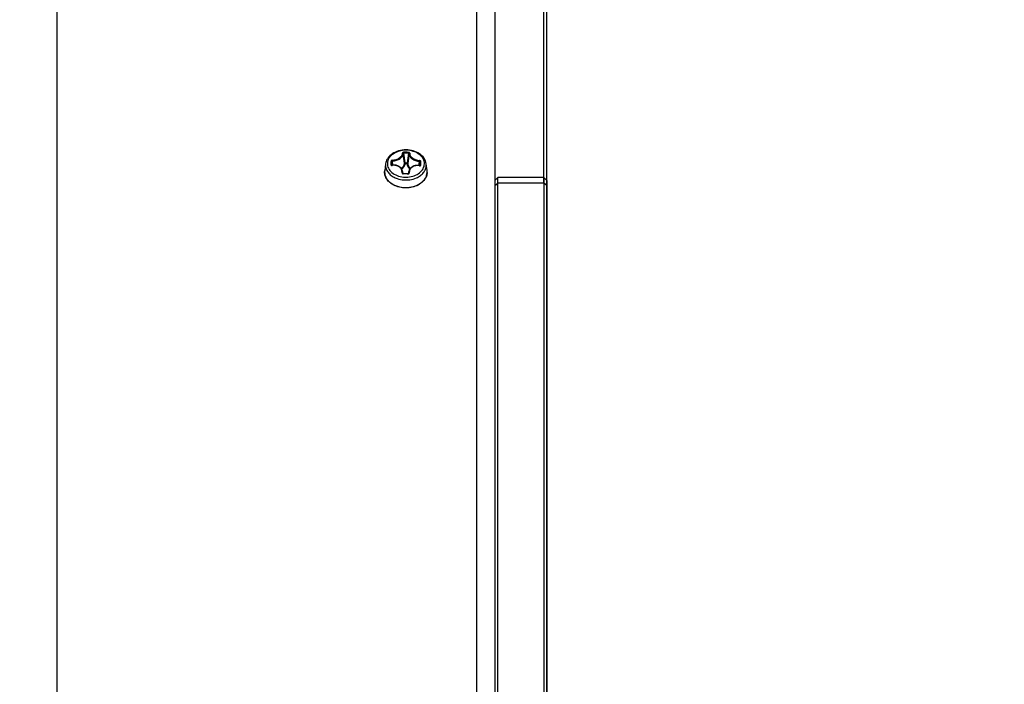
# Model space of a CAD drawing. Header units: millimetres. Extents: x 0 to 420, y 0 to 297.
# Tile 302 of 514: x 268 to 284, y 233 to 244. Entities that reach past the tile are written whole.
import ezdxf

# ---------------------------------------------------------------- set-up
doc = ezdxf.new("R2010")
doc.units = ezdxf.units.MM
doc.header["$LTSCALE"] = 23.1
doc.layers.get('0').update_dxf_attribs({"linetype": 'CONTINUOUS'})
doc.layers.add('DIM_PILOTEES', color=7, linetype='CONTINUOUS')
doc.styles.get("Standard").update_dxf_attribs({"font": 'txt', "width": 0.7})
doc.dimstyles.new('DIMSTYLE_1', dxfattribs={"dimtxt": 2.5, "dimasz": 3.5, "dimexe": 2, "dimexo": 0, "dimtad": 1, "dimdec": 0, "dimlfac": 10, "dimdsep": 46, "dimtxsty": 'Standard', "dimblk": '_FILLED', "dimblk1": '_FILLED', "dimblk2": '_FILLED', "dimcen": 0.09, "dimazin": 2, "dimtp": 1.2, "dimtm": 1.2, "dimtfac": 1, "dimtdec": 0, "dimtofl": 0, "dimtmove": 0, "dimatfit": 3, "dimldrblk": '_FILLED', "dimfxl": 0, "dimtolj": 1, "dimarcsym": 0})
doc.dimstyles.new('DIMSTYLE_3', dxfattribs={"dimtxt": 2.5, "dimasz": 3.5, "dimexe": 2, "dimexo": 0, "dimtad": 1, "dimdec": 0, "dimlfac": 10, "dimdsep": 46, "dimtxsty": 'Standard', "dimblk": '_FILLED', "dimblk1": '_FILLED', "dimblk2": '_FILLED', "dimcen": 0.09, "dimazin": 2, "dimtp": 0.3, "dimtm": 0.3, "dimtfac": 1, "dimtdec": 0, "dimtofl": 0, "dimtmove": 0, "dimatfit": 3, "dimldrblk": '_FILLED', "dimfxl": 0, "dimtolj": 1, "dimarcsym": 0})
doc.dimstyles.new('DIMSTYLE_4', dxfattribs={"dimtxt": 2.5, "dimasz": 3.5, "dimexe": 2, "dimexo": 0, "dimtad": 1, "dimdec": 0, "dimlfac": 10, "dimdsep": 46, "dimtxsty": 'Standard', "dimblk": '_FILLED', "dimblk1": '_FILLED', "dimblk2": '_FILLED', "dimcen": 0.09, "dimazin": 2, "dimtp": 0.8, "dimtm": 0.8, "dimtfac": 1, "dimtdec": 0, "dimtofl": 0, "dimtmove": 0, "dimatfit": 3, "dimldrblk": '_FILLED', "dimfxl": 0, "dimtolj": 1, "dimarcsym": 0})

# ---------------------------------------------------------------- blocks, each defined once
blk = doc.blocks.new('_FILLED')
at = {"color": 0, "linetype": 'ByBlock'}
blk.add_solid([(0, 0), (-1, 0.1429), (-1, -0.1429)], dxfattribs=at)
blk = doc.blocks.new('*D1')
at = {"layer": 'DIM_PILOTEES', "color": 2, "linetype": 'Continuous'}
for p, q in [((273.915, 254.209), (213.22, 254.209)), ((215.22, 254.209), (215.22, 191.828)), ((215.22, 129.447), (215.22, 191.828)), ((273.941, 129.447), (213.22, 129.447))]:
    blk.add_line(p, q, dxfattribs=at)
at = {"layer": 'DIM_PILOTEES', "color": 2, "linetype": 'Continuous', "xscale": 3.5, "yscale": 3.5, "zscale": 3.5}
for p, rotation in [((215.22, 254.209), 90), ((215.22, 129.447), 270)]:
    blk.add_blockref('_FILLED', p, dxfattribs=dict(at, rotation=rotation))
at = {"layer": 'DIM_PILOTEES', "color": 2, "linetype": 'Continuous', "insert": (212.095, 191.664), "char_height": 2.5, "width": 10.98214, "attachment_point": 2, "rotation": 90, "line_spacing_factor": 0.9}
blk.add_mtext('{\\ftxt;\\W0.0001;\\H0.0001;\\~}{\\ftxt;\\W2.9285714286;\\H2.5; }{\\ftxt;\\W0.0001;\\H0.0001;\\~}', dxfattribs=at)
blk = doc.blocks.new('*D3')
at = {"layer": 'DIM_PILOTEES', "color": 2, "linetype": 'Continuous'}
for p, q in [((268.247, 226.496), (268.247, 267.862)), ((276.271, 203.143), (276.271, 267.862)), ((268.247, 265.862), (257.526, 265.862)), ((257.526, 265.862), (272.259, 265.862)), ((283.771, 265.862), (272.259, 265.862)), ((276.271, 265.862), (283.771, 265.862))]:
    blk.add_line(p, q, dxfattribs=at)
at = {"layer": 'DIM_PILOTEES', "color": 2, "linetype": 'Continuous', "xscale": 3.5, "yscale": 3.5, "zscale": 3.5}
blk.add_blockref('_FILLED', (268.247, 265.862), dxfattribs=at)
at = {"layer": 'DIM_PILOTEES', "color": 2, "linetype": 'Continuous', "xscale": 3.5, "yscale": 3.5, "zscale": 3.5, "rotation": 180}
blk.add_blockref('_FILLED', (276.271, 265.862), dxfattribs=at)
at = {"layer": 'DIM_PILOTEES', "color": 2, "linetype": 'Continuous', "insert": (261.455, 268.987), "char_height": 2.5, "width": 5.89286, "attachment_point": 3, "line_spacing_factor": 0.9}
blk.add_mtext('{\\ftxt;\\W0.0001;\\H0.0001;\\~}{\\ftxt;\\W1.5714285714;\\H2.5; }{\\ftxt;\\W0.0001;\\H0.0001;\\~}', dxfattribs=at)
blk = doc.blocks.new('*D9')
at = {"layer": 'DIM_PILOTEES', "color": 2, "linetype": 'Continuous'}
for p, q in [((226.388, 206.153), (226.388, 279.964)), ((276.221, 241.558), (276.221, 279.964)), ((226.388, 277.964), (251.305, 277.964)), ((276.221, 277.964), (251.305, 277.964))]:
    blk.add_line(p, q, dxfattribs=at)
at = {"layer": 'DIM_PILOTEES', "color": 2, "linetype": 'Continuous', "xscale": 3.5, "yscale": 3.5, "zscale": 3.5, "rotation": 180}
blk.add_blockref('_FILLED', (226.388, 277.964), dxfattribs=at)
at = {"layer": 'DIM_PILOTEES', "color": 2, "linetype": 'Continuous', "xscale": 3.5, "yscale": 3.5, "zscale": 3.5}
blk.add_blockref('_FILLED', (276.221, 277.964), dxfattribs=at)
at = {"layer": 'DIM_PILOTEES', "color": 2, "linetype": 'Continuous', "insert": (253.158, 281.089), "char_height": 2.5, "width": 8.83929, "attachment_point": 2, "line_spacing_factor": 0.9}
blk.add_mtext('{\\ftxt;\\W0.0001;\\H0.0001;\\~}{\\ftxt;\\W2.3571428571;\\H2.5; }{\\ftxt;\\W0.0001;\\H0.0001;\\~}', dxfattribs=at)

msp = doc.modelspace()

# ---------------------------------------------------------------- linework, layer by layer
at = {"color": 7, "linetype": 'Continuous'}
for p, q in [((275.1211, 254.072), (275.1211, 175.172)), ((275.4211, 254.072), (275.4211, 175.172)), ((274.0041, 242.0656), (274.0035, 242.0509)), ((273.6287, 241.8775), (273.6144, 241.7658)), ((273.7277, 241.8578), (273.7278, 241.8569)), ((273.728, 241.8565), (273.7277, 241.8578)), ((273.737, 241.8545), (273.7292, 241.9133)), ((273.7481, 241.8559), (273.7397, 241.9229)), ((273.9486, 241.8807), (273.9487, 241.894)), ((273.9486, 241.8807), (273.981, 241.8802)), ((273.9487, 241.894), (273.9811, 241.8936)), ((273.981, 241.8802), (273.9811, 241.8936)), ((274.1753, 241.8497), (274.1842, 241.917)), ((274.1861, 241.8482), (274.1944, 241.9071)), ((274.1928, 241.8506), (274.1929, 241.8516)), ((274.1929, 241.8509), (274.1929, 241.8516)), ((274.3077, 241.7658), (274.2934, 241.8775)), ((273.6129, 241.7462), (273.6144, 241.7658)), ((273.6144, 241.7658), (273.613, 241.7472)), ((273.9076, 241.7518), (273.913, 241.7171)), ((273.9091, 241.7205), (273.9085, 241.7239)), ((273.9085, 241.7239), (273.9086, 241.7219)), ((273.995, 241.7102), (273.9951, 241.715)), ((274.0066, 241.7455), (274.0022, 241.7169)), ((274.0049, 241.7198), (274.0054, 241.7226)), ((275.4211, 241.6031), (275.4711, 241.6531)), ((275.4711, 225.4165), (275.4711, 241.6531)), ((276.2211, 241.6531), (275.4711, 241.6531)), ((276.2211, 241.6531), (276.2211, 225.4165)), ((276.2711, 241.6031), (276.2211, 241.6531)), ((275.4211, 241.5238), (275.4711, 241.5579)), ((276.2211, 241.5579), (275.4711, 241.5579)), ((276.2711, 241.5238), (276.2211, 241.5579)), ((276.2711, 241.6031), (276.2711, 225.4661))]:
    msp.add_line(p, q, dxfattribs=at)
for points in [[(273.7369, 241.8545), (273.7351, 241.8543), (273.7336, 241.8543), (273.7322, 241.8544), (273.731, 241.8547), (273.7299, 241.8551), (273.729, 241.8555), (273.7284, 241.856), (273.7281, 241.8563), (273.7279, 241.8566), (273.7278, 241.8568), (273.7278, 241.8569)], [(273.9076, 241.7517), (273.9074, 241.7536), (273.9049, 241.7648), (273.9013, 241.7756), (273.8967, 241.7859), (273.8911, 241.7958), (273.8845, 241.8051), (273.8769, 241.8138), (273.8685, 241.8219), (273.8592, 241.8292), (273.8491, 241.8358), (273.8383, 241.8415), (273.8269, 241.8464), (273.8149, 241.8504), (273.8023, 241.8534), (273.7894, 241.8555), (273.7761, 241.8567), (273.7625, 241.8568), (273.7488, 241.856), (273.7369, 241.8545)], [(274.1833, 241.8485), (274.1712, 241.8504), (274.1571, 241.8516), (274.1431, 241.8517), (274.1293, 241.8508), (274.1158, 241.8489), (274.1028, 241.8459), (274.0903, 241.842), (274.0784, 241.8371), (274.0672, 241.8313), (274.0567, 241.8246), (274.047, 241.8171), (274.0382, 241.8089), (274.0303, 241.7999), (274.0235, 241.7902), (274.0176, 241.78), (274.0129, 241.7693), (274.0092, 241.758), (274.0066, 241.7455)], [(274.1929, 241.8509), (274.1929, 241.8508), (274.1927, 241.8505), (274.1925, 241.8502), (274.192, 241.8498), (274.1913, 241.8493), (274.1903, 241.8489), (274.1891, 241.8485), (274.1878, 241.8483), (274.1865, 241.8482), (274.1849, 241.8483), (274.1833, 241.8485)], [(273.9131, 241.7171), (273.9119, 241.7177), (273.9109, 241.7184), (273.91, 241.7192), (273.9094, 241.72), (273.9089, 241.7209), (273.9086, 241.7218), (273.9086, 241.7219)], [(273.9183, 241.716), (273.917, 241.7161), (273.9156, 241.7163), (273.9143, 241.7166), (273.9131, 241.7171)], [(273.9951, 241.715), (273.9837, 241.7153), (273.9703, 241.7156), (273.9568, 241.7159), (273.9433, 241.716), (273.9299, 241.7161), (273.9183, 241.716)], [(274.0028, 241.7172), (274.0017, 241.7165), (274.0005, 241.7159), (273.9992, 241.7155), (273.9978, 241.7152), (273.9964, 241.715), (273.9951, 241.715)], [(274.0053, 241.7209), (274.0052, 241.7207), (274.0049, 241.7198), (274.0044, 241.7189), (274.0037, 241.718), (274.0028, 241.7172)]]:
    msp.add_lwpolyline(points, dxfattribs=at)
for centre, radius, start, end in [((264.0148, 240.6048), 10.0063, 7.36352, 8.28604), ((273.9444, 240.4946), 1.5722, 87.82637, 90.63154), ((273.9445, 240.4929), 1.5591, 87.82959, 90.63476), ((264.3233, 240.6606), 9.7041, 7.3023, 8.2434), ((283.5142, 240.6192), 9.6178, 171.43863, 172.38537), ((283.855, 240.5593), 9.953, 171.41173, 172.33638), ((273.8044, 241.8551), 0.1771, 172.70907, 178.53627), ((279.1958, 241.7531), 5.4812, 178.54664, 178.84336), ((278.753, 241.7641), 5.0382, 178.23067, 178.54386), ((279.1287, 241.749), 5.402, 178.54685, 178.84547), ((278.6612, 241.7607), 4.9344, 178.22758, 178.54475), ((273.7665, 241.6636), 0.1898, 98.82826, 99.05055), ((274.1486, 241.659), 0.1892, 79.43606, 79.60308), ((266.7514, 242.0691), 7.4448, 358.32602, 358.54272), ((267.4014, 242.0528), 6.7945, 358.54085, 358.77118), ((266.5673, 242.08), 7.6409, 358.32899, 358.54186), ((267.296, 242.0616), 6.9119, 358.54068, 358.76896), ((274.1178, 241.8551), 0.177, 358.55794, 7.28918), ((273.7963, 241.7425), 0.1833, 178.54352, 178.84186), ((273.9303, 239.7461), 1.9652, 88.11177, 90.35595), ((273.9611, 242.0763), 0.4179, 264.59387, 274.43896), ((274.1217, 241.728), 0.1164, 171.34267, 182.6389), ((273.9973, 241.7224), 0.00808, 349.78347, 1.67966), ((274.1151, 241.7413), 0.1941, 358.55892, 7.27132), ((274.1245, 241.7425), 0.1847, 358.56012, 7.27145), ((274.1258, 241.7425), 0.1834, 358.09741, 358.54347), ((273.9611, 242.0716), 0.459, 265.98133, 273.15146)]:
    msp.add_arc(centre, radius, start, end, dxfattribs=at)
for points, knots in [([(274.2934, 241.8775), (274.2913, 241.8937), (274.283, 241.9259), (274.251, 241.9863), (274.184, 242.0496), (274.0792, 242.0958), (273.961, 242.1116), (273.8429, 242.0958), (273.7381, 242.0496), (273.6711, 241.9863), (273.6391, 241.9259), (273.6308, 241.8937), (273.6287, 241.8775)], [0, 0, 0, 0, 0.0557567, 0.1128146, 0.232874, 0.3630437, 0.5000039, 0.6369632, 0.7671303, 0.8871868, 0.9442436, 1, 1, 1, 1]), ([(274.265, 241.8752), (274.2654, 241.8897), (274.2621, 241.9193), (274.2453, 241.9616), (274.2176, 242.0005), (274.1663, 242.0471), (274.0815, 242.0882), (273.9666, 242.1056), (273.8509, 242.0911), (273.7644, 242.0524), (273.7109, 242.0073), (273.6812, 241.9693), (273.6623, 241.9275), (273.6574, 241.8979), (273.6571, 241.8834)], [0, 0, 0, 0, 0.0524888, 0.1065484, 0.1635498, 0.2242538, 0.3562144, 0.4981244, 0.6405179, 0.7737292, 0.8351607, 0.8928194, 0.9473429, 1, 1, 1, 1]), ([(273.7388, 241.9365), (273.7606, 241.9383), (273.8027, 241.9468), (273.8502, 241.9692), (273.8798, 241.9936), (273.8955, 242.0129), (273.905, 242.0332), (273.9067, 242.0473), (273.9063, 242.0539)], [0, 0, 0, 0, 0.2959312, 0.5758655, 0.7005243, 0.8118905, 0.9105539, 1, 1, 1, 1]), ([(273.7397, 241.9229), (273.7627, 241.9245), (273.8073, 241.9332), (273.8575, 241.9568), (273.8887, 241.9826), (273.9054, 242.0031), (273.9154, 242.0248), (273.9172, 242.0398), (273.9167, 242.0469)], [0, 0, 0, 0, 0.2952537, 0.5742942, 0.6987715, 0.8103024, 0.9095529, 1, 1, 1, 1]), ([(273.9271, 242.0667), (273.9244, 242.0667), (273.9192, 242.066), (273.9124, 242.0633), (273.9075, 242.0593), (273.9062, 242.0555), (273.9063, 242.0539)], [0, 0, 0, 0, 0.3064304, 0.5844615, 0.8134374, 1, 1, 1, 1]), ([(273.9063, 242.0539), (273.9087, 242.054), (273.9134, 242.053), (273.9164, 242.0489), (273.9167, 242.0469)], [0, 0, 0, 0, 0.534921, 1, 1, 1, 1]), ([(273.9272, 242.052), (273.9258, 242.052), (273.9221, 242.052), (273.9166, 242.0496), (273.9167, 242.0469)], [0, 0, 0, 0, 0.3361517, 1, 1, 1, 1]), ([(273.9271, 242.0667), (273.9271, 242.0657), (273.927, 242.0608), (273.927, 242.0559), (273.9272, 242.052)], [0, 0, 0, 0, 0.205534, 1, 1, 1, 1]), ([(274.0136, 242.0456), (274.0137, 242.0463), (274.0129, 242.0486), (274.0089, 242.0506), (274.0055, 242.051), (274.0035, 242.0509)], [0, 0, 0, 0, 0.1746809, 0.5283477, 1, 1, 1, 1]), ([(274.024, 242.0523), (274.0242, 242.0539), (274.0232, 242.0577), (274.0185, 242.0619), (274.0119, 242.0648), (274.0068, 242.0655), (274.0041, 242.0656)], [0, 0, 0, 0, 0.1868306, 0.414194, 0.6916957, 1, 1, 1, 1]), ([(274.0136, 242.0456), (274.0127, 242.0386), (274.0136, 242.0235), (274.0223, 242.0016), (274.0379, 241.9806), (274.0678, 241.954), (274.1171, 241.929), (274.1612, 241.9192), (274.1842, 241.917)], [0, 0, 0, 0, 0.0908186, 0.1896549, 0.3004083, 0.4241392, 0.7027868, 1, 1, 1, 1]), ([(274.024, 242.0523), (274.0217, 242.0525), (274.017, 242.0517), (274.0139, 242.0476), (274.0136, 242.0456)], [0, 0, 0, 0, 0.5357587, 1, 1, 1, 1]), ([(274.024, 242.0523), (274.0232, 242.0457), (274.024, 242.0316), (274.0323, 242.011), (274.0471, 241.9913), (274.0755, 241.9662), (274.122, 241.9424), (274.1638, 241.9328), (274.1855, 241.9305)], [0, 0, 0, 0, 0.0897995, 0.1880243, 0.2985944, 0.4224992, 0.7020591, 1, 1, 1, 1]), ([(273.6273, 241.8596), (273.6268, 241.8385), (273.6338, 241.7946), (273.6671, 241.7346), (273.7198, 241.6836), (273.7638, 241.6584), (273.7877, 241.6479)], [0, 0, 0, 0, 0.2258106, 0.4633687, 0.7208454, 1, 1, 1, 1]), ([(273.6571, 241.8834), (273.6567, 241.8699), (273.6595, 241.8425), (273.6791, 241.7886), (273.73, 241.7282), (273.8175, 241.6792), (273.8859, 241.6636), (273.9217, 241.6602)], [0, 0, 0, 0, 0.106695, 0.2161454, 0.4511379, 0.7146376, 1, 1, 1, 1]), ([(273.7158, 241.8638), (273.7157, 241.8618), (273.7168, 241.8575), (273.7218, 241.8528), (273.7288, 241.8505), (273.734, 241.8506), (273.7366, 241.851)], [0, 0, 0, 0, 0.2182946, 0.4497152, 0.7114943, 1, 1, 1, 1]), ([(273.7158, 241.8638), (273.7184, 241.8641), (273.7233, 241.8637), (273.7274, 241.8599), (273.7277, 241.8578)], [0, 0, 0, 0, 0.5636175, 1, 1, 1, 1]), ([(273.7388, 241.9365), (273.736, 241.9363), (273.7307, 241.9351), (273.7221, 241.9306), (273.7173, 241.924), (273.7172, 241.9197)], [0, 0, 0, 0, 0.2818249, 0.5551573, 1, 1, 1, 1]), ([(273.7172, 241.9197), (273.7198, 241.9201), (273.7249, 241.9195), (273.7288, 241.9154), (273.7292, 241.9133)], [0, 0, 0, 0, 0.5537824, 1, 1, 1, 1]), ([(273.7397, 241.9229), (273.737, 241.9226), (273.7322, 241.9204), (273.7292, 241.9156), (273.7292, 241.9133)], [0, 0, 0, 0, 0.5385647, 1, 1, 1, 1]), ([(273.7366, 241.851), (273.7365, 241.8518), (273.7365, 241.853), (273.7366, 241.8541), (273.7368, 241.8545), (273.7369, 241.8545)], [0, 0, 0, 0, 0.7116167, 0.9083113, 1, 1, 1, 1]), ([(273.8981, 241.7293), (273.8989, 241.7384), (273.8983, 241.7567), (273.8905, 241.7831), (273.876, 241.8068), (273.8482, 241.8335), (273.8003, 241.854), (273.7583, 241.8544), (273.7373, 241.8511)], [0, 0, 0, 0, 0.1178018, 0.234024, 0.3511776, 0.4716217, 0.7262041, 1, 1, 1, 1]), ([(273.7388, 241.9365), (273.7385, 241.9343), (273.7386, 241.9298), (273.7392, 241.9252), (273.7397, 241.9229)], [0, 0, 0, 0, 0.4887904, 1, 1, 1, 1]), ([(273.8865, 241.8024), (273.9008, 241.813), (273.9253, 241.8379), (273.9372, 241.8712), (273.9386, 241.8873)], [0, 0, 0, 0, 0.5248517, 1, 1, 1, 1]), ([(273.8937, 241.7913), (273.9088, 241.8025), (273.9345, 241.8287), (273.9471, 241.8637), (273.9486, 241.8807)], [0, 0, 0, 0, 0.5247938, 1, 1, 1, 1]), ([(273.9487, 241.894), (273.9463, 241.8939), (273.9421, 241.8928), (273.9388, 241.8891), (273.9386, 241.8873)], [0, 0, 0, 0, 0.564319, 1, 1, 1, 1]), ([(273.9486, 241.8807), (273.9462, 241.8808), (273.942, 241.8818), (273.9389, 241.8854), (273.9386, 241.8873)], [0, 0, 0, 0, 0.5560881, 1, 1, 1, 1]), ([(273.981, 241.8802), (273.9833, 241.8803), (273.9875, 241.8812), (273.9906, 241.8848), (273.9909, 241.8866)], [0, 0, 0, 0, 0.5576784, 1, 1, 1, 1]), ([(273.981, 241.8802), (273.9816, 241.8644), (273.991, 241.8312), (274.0129, 241.8052), (274.026, 241.7938)], [0, 0, 0, 0, 0.478503, 1, 1, 1, 1]), ([(273.9909, 241.8866), (273.9908, 241.8884), (273.9877, 241.8922), (273.9835, 241.8934), (273.9811, 241.8936)], [0, 0, 0, 0, 0.4339261, 1, 1, 1, 1]), ([(273.9909, 241.8866), (273.9915, 241.8714), (274.0005, 241.8398), (274.0216, 241.815), (274.0341, 241.8042)], [0, 0, 0, 0, 0.4783071, 1, 1, 1, 1]), ([(273.9934, 241.6596), (274.029, 241.6624), (274.0974, 241.6766), (274.1858, 241.7234), (274.2386, 241.7819), (274.2606, 241.8347), (274.2647, 241.8619), (274.265, 241.8752)], [0, 0, 0, 0, 0.2844761, 0.5483273, 0.7841641, 0.8937053, 1, 1, 1, 1]), ([(274.1828, 241.8451), (274.1618, 241.849), (274.1194, 241.8497), (274.0705, 241.8306), (274.0414, 241.8047), (274.0258, 241.7814), (274.0168, 241.7552), (274.0154, 241.7368), (274.0158, 241.7277)], [0, 0, 0, 0, 0.27332, 0.5287312, 0.6496312, 0.7669823, 0.8829597, 1, 1, 1, 1]), ([(274.1343, 241.6478), (274.1574, 241.658), (274.2001, 241.6822), (274.2518, 241.7308), (274.2856, 241.788), (274.2942, 241.8302), (274.2948, 241.8506)], [0, 0, 0, 0, 0.2784531, 0.5361004, 0.7742538, 1, 1, 1, 1]), ([(274.1833, 241.845), (274.186, 241.8445), (274.1912, 241.8443), (274.1983, 241.8465), (274.2035, 241.851), (274.2049, 241.8552), (274.2049, 241.8572)], [0, 0, 0, 0, 0.2874299, 0.5499416, 0.7824596, 1, 1, 1, 1]), ([(274.1833, 241.845), (274.1834, 241.8459), (274.1835, 241.847), (274.1835, 241.848), (274.1834, 241.8485), (274.1833, 241.8485)], [0, 0, 0, 0, 0.7211256, 0.9171876, 1, 1, 1, 1]), ([(274.1855, 241.9305), (274.1856, 241.9283), (274.1854, 241.9238), (274.1848, 241.9192), (274.1842, 241.917)], [0, 0, 0, 0, 0.4891276, 1, 1, 1, 1]), ([(274.1944, 241.9071), (274.1944, 241.9094), (274.1916, 241.9143), (274.1869, 241.9165), (274.1842, 241.917)], [0, 0, 0, 0, 0.4600193, 1, 1, 1, 1]), ([(274.2063, 241.9131), (274.2064, 241.9174), (274.2019, 241.9242), (274.1935, 241.9289), (274.1882, 241.9303), (274.1855, 241.9305)], [0, 0, 0, 0, 0.4431873, 0.7164186, 1, 1, 1, 1]), ([(274.2049, 241.8572), (274.2023, 241.8576), (274.1974, 241.8573), (274.1933, 241.8536), (274.1929, 241.8516)], [0, 0, 0, 0, 0.5663256, 1, 1, 1, 1]), ([(274.2063, 241.9131), (274.2037, 241.9136), (274.1986, 241.9132), (274.1947, 241.9092), (274.1944, 241.9071)], [0, 0, 0, 0, 0.55606, 1, 1, 1, 1]), ([(273.761, 241.5296), (273.7387, 241.5411), (273.6978, 241.568), (273.6492, 241.6203), (273.6187, 241.6809), (273.6124, 241.7249), (273.6129, 241.7462)], [0, 0, 0, 0, 0.2723455, 0.5273166, 0.7676784, 1, 1, 1, 1]), ([(273.613, 241.7462), (273.6127, 241.7297), (273.6166, 241.6959), (273.636, 241.6476), (273.6678, 241.6033), (273.7264, 241.5502), (273.8232, 241.5034), (273.9544, 241.4834), (274.0864, 241.4998), (274.1853, 241.5438), (274.2467, 241.5951), (274.2808, 241.6384), (274.3027, 241.6861), (274.3085, 241.7198), (274.309, 241.7364)], [0, 0, 0, 0, 0.0524975, 0.1065766, 0.1635919, 0.2242933, 0.3562058, 0.4980261, 0.6403522, 0.7735749, 0.8350402, 0.8927474, 0.947318, 1, 1, 1, 1]), ([(273.7877, 241.6479), (273.7985, 241.6431), (273.8439, 241.6256), (273.8923, 241.6163), (273.9289, 241.6137)], [0, 0, 0, 0, 0.2435867, 1, 1, 1, 1]), ([(273.8981, 241.7293), (273.8979, 241.727), (273.8987, 241.7221), (273.9047, 241.7139), (273.9128, 241.7112), (273.9181, 241.7113)], [0, 0, 0, 0, 0.2327884, 0.4755411, 1, 1, 1, 1]), ([(273.8981, 241.7293), (273.9004, 241.7292), (273.9044, 241.7285), (273.9081, 241.7256), (273.9085, 241.7239)], [0, 0, 0, 0, 0.5848012, 1, 1, 1, 1]), ([(273.9085, 241.7239), (273.9087, 241.7263), (273.9093, 241.7355), (273.9087, 241.7449), (273.9076, 241.7517)], [0, 0, 0, 0, 0.2522905, 1, 1, 1, 1]), ([(273.9863, 241.6133), (273.9993, 241.614), (274.0499, 241.619), (274.0997, 241.6326), (274.1343, 241.6478)], [0, 0, 0, 0, 0.2560696, 1, 1, 1, 1]), ([(273.995, 241.7102), (274.0002, 241.7101), (274.0085, 241.7125), (274.0149, 241.7205), (274.0159, 241.7254), (274.0158, 241.7277)], [0, 0, 0, 0, 0.5245181, 0.7678599, 1, 1, 1, 1]), ([(274.0158, 241.7277), (274.0134, 241.7277), (274.0095, 241.7271), (274.0057, 241.7242), (274.0054, 241.7226)], [0, 0, 0, 0, 0.5879281, 1, 1, 1, 1]), ([(274.3092, 241.7364), (274.3086, 241.7158), (274.3007, 241.6738), (274.2696, 241.6161), (274.2221, 241.5664), (274.1825, 241.5407), (274.1611, 241.5296)], [0, 0, 0, 0, 0.232209, 0.4730011, 0.7281553, 1, 1, 1, 1]), ([(274.1611, 241.5296), (274.1311, 241.514), (274.0654, 241.4905), (273.961, 241.4789), (273.8567, 241.4905), (273.7909, 241.514), (273.761, 241.5296)], [0, 0, 0, 0, 0.2449772, 0.5000042, 0.755029, 1, 1, 1, 1])]:
    msp.add_open_spline(points, degree=3, knots=knots, dxfattribs=at)
msp.add_open_spline([(273.9181, 241.7113), (273.9183, 241.7128), (273.9179, 241.7145), (273.9183, 241.716)], degree=3, dxfattribs=at)

# ---------------------------------------------------------------- dimensions: what is measured, and where the dimension line sits
at = {"layer": 'DIM_PILOTEES', "color": 2, "linetype": 'Continuous'}
for base, p1, p2, angle, text, dimstyle, picture, middle in [((226.3883, 277.9641), (276.2211, 241.5579), (226.3883, 206.1532), 180, '{\\ftxt;\\W0.0001;\\H0.0001;\\~}{\\ftxt;\\W2.3571428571;\\H2.5; }{\\ftxt;\\W0.0001;\\H0.0001;\\~}', 'DIMSTYLE_4', '*D9', (252.8009, 277.9641)), ((215.2201, 254.2086), (273.9407, 129.4471), (273.9153, 254.2086), 90, '{\\ftxt;\\W0.0001;\\H0.0001;\\~}{\\ftxt;\\W2.9285714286;\\H2.5; }{\\ftxt;\\W0.0001;\\H0.0001;\\~}', 'DIMSTYLE_1', '*D1', (215.2201, 191.3072))]:
    dim = msp.add_linear_dim(base=base, p1=p1, p2=p2, angle=angle, text=text, dimstyle=dimstyle, dxfattribs=at)
    dim.commit()
    dim.dimension.update_dxf_attribs({"geometry": picture, "text_midpoint": middle, "dimtype": 160})
dim = msp.add_linear_dim(base=(276.2711, 265.8625), p1=(268.2466, 226.4958), p2=(276.2711, 203.1426), text='{\\ftxt;\\W0.0001;\\H0.0001;\\~}{\\ftxt;\\W1.5714285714;\\H2.5; }{\\ftxt;\\W0.0001;\\H0.0001;\\~}', dimstyle='DIMSTYLE_3', dxfattribs=at)
dim.commit()
dim.dimension.update_dxf_attribs({"geometry": '*D3', "text_midpoint": (259.1332, 265.8625), "dimtype": 160})

doc.saveas('drawing.dxf')
